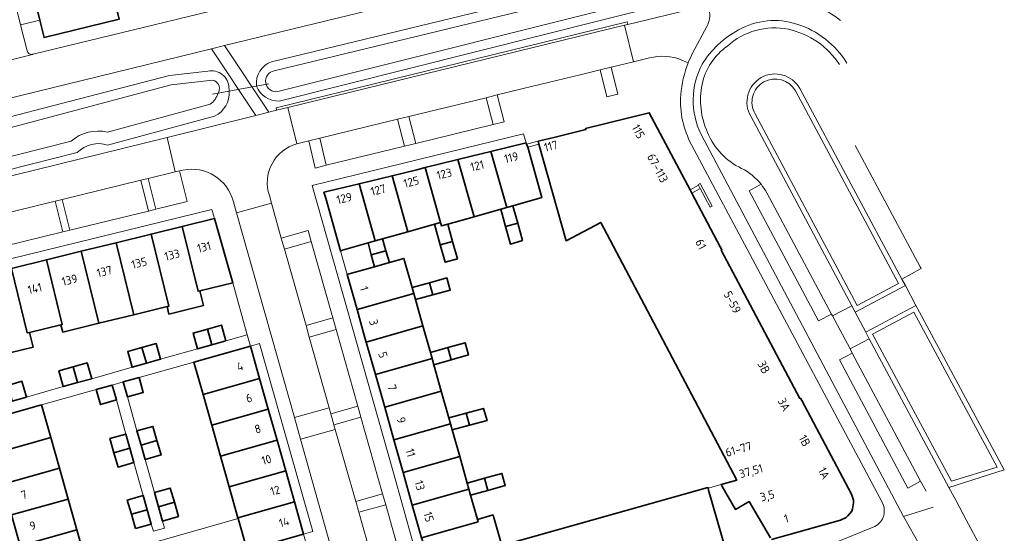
# Model space of a CAD drawing. Extents: x 150256 to 156914, y 461459 to 469481.
# Tile 403 of 656: x 156516 to 156672, y 463447 to 463529. Entities that reach past the tile are written whole.
import ezdxf
from ezdxf.enums import TextEntityAlignment as Align

# ---------------------------------------------------------------- set-up
doc = ezdxf.new("R2010")
doc.units = 0
doc.header["$LTSCALE"] = 0.75
for name, color, linetype, lineweight in [('B-RO-GR-GROENVOORZIENING-GV', 251, 'CONTINUOUS', 18), ('B-RO-IE-TERREINAFSCHEIDING_KUNSTMATIG_HEKWERK-G', 251, 'IE-TERREINAFSCHEIDING-KUNSTMATIG', 18), ('B-RO-IE-TERREINAFSCHEIDING_KUNSTMATIG_MUUR-G', 251, 'IE-TERREINAFSCHEIDING-KUNSTMATIG-DICHT', 18), ('B-RO-IE-TERREINAFSCHEIDING_KUNSTMATIG_MUUR-GV', 251, 'CONTINUOUS', 18), ('B-RO-KW-KUNSTWERK_DUIKER-G', 251, 'CONTINUOUS', 18), ('B-RO-OG-BEBOUWING-GV', 6, 'CONTINUOUS', 35), ('B-RO-OG-BEBOUWING-T18', 1, 'CONTINUOUS', 18), ('B-RO-OG-TERREIN_CULTUURSCHEIDING-GV', 251, 'CONTINUOUS', 18), ('B-RO-OG-WATER-GV', 251, 'CONTINUOUS', 18), ('B-RO-OG-WATER_SLOOT-GV', 251, 'CONTINUOUS', 18), ('B-RO-VH-VERHARDING_ASFALT-GV', 251, 'CONTINUOUS', 18), ('B-RO-VH-VERHARDING_BEDRIJFSVLOERPLAAT-GV', 251, 'CONTINUOUS', 18), ('B-RO-VH-VERHARDING_BETONSTRAATSTEEN-GV', 251, 'CONTINUOUS', 18), ('B-RO-VH-VERHARDING_TEGEL-GV', 251, 'CONTINUOUS', 18)]:
    doc.layers.add(name, color=color, linetype=linetype, lineweight=lineweight)
doc.styles.add('NLCS-ISO-M200-T18', font='NLCS-ISO.ttf', dxfattribs={"height": 360})
doc.linetypes.add('IE-TERREINAFSCHEIDING-KUNSTMATIG', pattern='A,4,[82,NLCS.SHX,S=0.75,R=90,X=0,Y=0],4,-2', length=10)
doc.linetypes.add('IE-TERREINAFSCHEIDING-KUNSTMATIG-DICHT', pattern='A,8,-1,[82,NLCS.SHX,S=0.75,R=90,X=0,Y=0],-1', length=10)

msp = doc.modelspace()

# ---------------------------------------------------------------- linework, layer by layer
at = {"layer": 'B-RO-GR-GROENVOORZIENING-GV'}
for points in [[(156608.073, 463520.995), (156609.13, 463516.688), (156610.889, 463517.141), (156609.837, 463521.429)], [(156591.681, 463517.002), (156589.921, 463516.543), (156591.006, 463512.275), (156592.79, 463512.694)], [(156575.827, 463513.137), (156576.913, 463508.839), (156578.715, 463509.268), (156577.61, 463513.551)], [(156564.457, 463505.803), (156563.431, 463510.119), (156561.69, 463509.668), (156562.685, 463505.357)], [(156534.966, 463503.418), (156536.187, 463498.514), (156537.328, 463498.808), (156536.097, 463503.69)], [(156522.441, 463500.344), (156521.314, 463500.067), (156522.519, 463495.196), (156523.661, 463495.467)], [(156562.064, 463493.682), (156561.602, 463495.416), (156557.294, 463494.172), (156557.796, 463492.458)], [(156671.227, 463457.744), (156657.995, 463482.383), (156651.409, 463478.907), (156663.959, 463455.466)], [(156565.496, 463481.523), (156561.246, 463480.268), (156561.746, 463478.407), (156566.03, 463479.634)], [(156569.468, 463467.439), (156565.214, 463466.204), (156565.682, 463464.462), (156569.97, 463465.68)], [(156573.934, 463451.743), (156573.434, 463453.491), (156569.172, 463452.26), (156569.671, 463450.543)]]:
    msp.add_lwpolyline(points, close=True, dxfattribs=at)
for points in [[(156639.141, 463517.653, 0.4128138), (156634.104, 463519.072)], [(156634.104, 463519.072, 0.4166917), (156632.723, 463513.987)]]:
    msp.add_lwpolyline(points, format="xyb", dxfattribs=at)
for points in [[(156648.991, 463483.465), (156655.571, 463486.957), (156639.141, 463517.653)], [(156632.723, 463513.987), (156648.991, 463483.465)]]:
    msp.add_lwpolyline(points, dxfattribs=at)
at = {"layer": 'B-RO-IE-TERREINAFSCHEIDING_KUNSTMATIG_HEKWERK-G'}
for points in [[(156598.285, 463509.17), (156596.528, 463508.674)], [(156625.239, 463454.356), (156627.311, 463454.942)]]:
    msp.add_lwpolyline(points, dxfattribs=at)
at = {"layer": 'B-RO-IE-TERREINAFSCHEIDING_KUNSTMATIG_MUUR-G'}
for points in [[(156567.784, 463488.394), (156566.721, 463492.171)], [(156551.895, 463478.794), (156549.582, 463487.079)], [(156552.094, 463478.081), (156551.895, 463478.794)]]:
    msp.add_lwpolyline(points, dxfattribs=at)
at = {"layer": 'B-RO-IE-TERREINAFSCHEIDING_KUNSTMATIG_MUUR-GV'}
for points in [[(156633.712, 463519.769, 0.4161844), (156632.024, 463513.599)], [(156639.843, 463518.037, 0.4136605), (156633.712, 463519.769)], [(156634.104, 463519.072, -0.4128138), (156639.141, 463517.653)], [(156632.723, 463513.987, -0.4166917), (156634.104, 463519.072)]]:
    msp.add_lwpolyline(points, format="xyb", dxfattribs=at)
for points in [[(156639.141, 463517.653), (156655.571, 463486.957), (156648.991, 463483.465), (156632.723, 463513.987)], [(156656.091, 463487.682), (156639.843, 463518.037)], [(156632.024, 463513.599), (156648.101, 463483.433), (156648.66, 463482.384), (156656.656, 463486.626), (156656.091, 463487.682)]]:
    msp.add_lwpolyline(points, dxfattribs=at)
for points in [[(156622.65, 463501.371), (156623.972, 463502.093), (156623.689, 463502.622), (156622.374, 463501.892)], [(156623.689, 463502.622), (156623.972, 463502.093), (156625.553, 463499.139), (156625.911, 463499.312), (156623.997, 463502.889), (156623.639, 463502.716)], [(156663.566, 463454.505), (156672.389, 463457.27), (156658.882, 463482.421), (156658.324, 463483.461), (156650.324, 463479.239), (156650.893, 463478.174)], [(156671.227, 463457.744), (156663.959, 463455.466), (156651.409, 463478.907), (156657.995, 463482.383)]]:
    msp.add_lwpolyline(points, close=True, dxfattribs=at)
at = {"layer": 'B-RO-KW-KUNSTWERK_DUIKER-G'}
msp.add_lwpolyline([(156546.372, 463517.098), (156555.315, 463518.789)], dxfattribs=at)
at = {"layer": 'B-RO-OG-BEBOUWING-GV'}
for points in [[(156519.183, 463579.237), (156507.199, 463576.306), (156518.866, 463528.909), (156519.55, 463526.129), (156531.492, 463529.045), (156530.363, 463533.648)], [(156594.17, 463499.348), (156598.783, 463500.655), (156596.528, 463508.674), (156596.342, 463509.178), (156596.284, 463509.367), (156590.68, 463507.992), (156593.196, 463499.073)], [(156588, 463497.601), (156585.432, 463506.705), (156580.183, 463505.42), (156582.645, 463496.691), (156582.804, 463496.13), (156583.795, 463496.41)], [(156590.68, 463507.992), (156589.346, 463507.664), (156585.432, 463506.705), (156588, 463497.601), (156592.236, 463498.801), (156593.196, 463499.073)], [(156580.183, 463505.42), (156578.856, 463505.095), (156574.935, 463504.134), (156577.449, 463495.222), (156581.69, 463496.421), (156582.645, 463496.691)], [(156574.935, 463504.134), (156569.689, 463502.849), (156572.255, 463493.752), (156573.428, 463494.085), (156577.449, 463495.222)], [(156569.689, 463502.849), (156568.36, 463502.524), (156564.089, 463501.5), (156564.372, 463500.544), (156566.721, 463492.171), (156567.038, 463492.262), (156571.112, 463493.428), (156572.255, 463493.752)], [(156594.17, 463499.348), (156593.196, 463499.073), (156592.236, 463498.801), (156593.001, 463496.03), (156594.934, 463496.581)], [(156549.582, 463487.079), (156546.673, 463497.3), (156541.537, 463496.041), (156544.064, 463485.728), (156544.327, 463485.792)], [(156536.583, 463494.827), (156539.396, 463483.35), (156539.134, 463483.286), (156539.421, 463482.11), (156544.9, 463483.451), (156544.327, 463485.792), (156544.064, 463485.728), (156541.537, 463496.041)], [(156582.621, 463493.105), (156584.567, 463493.652), (156583.795, 463496.41), (156582.804, 463496.13), (156582.645, 463496.691), (156581.69, 463496.421)], [(156593.001, 463496.03), (156593.766, 463493.259), (156595.698, 463493.814), (156594.934, 463496.581)], [(156531.026, 463493.465), (156533.834, 463481.991), (156539.134, 463483.286), (156539.396, 463483.35), (156536.583, 463494.827)], [(156571.112, 463493.428), (156571.639, 463491.533), (156573.968, 463492.194), (156573.428, 463494.085), (156572.255, 463493.752)], [(156533.834, 463481.991), (156531.026, 463493.465), (156525.469, 463492.103), (156528.275, 463480.632)], [(156582.621, 463493.105), (156583.395, 463490.347), (156585.34, 463490.893), (156584.567, 463493.652)], [(156519.912, 463490.742), (156522.432, 463480.442), (156522.223, 463480.391), (156522.517, 463479.225), (156528.275, 463480.632), (156525.469, 463492.103)], [(156568.101, 463488.484), (156567.784, 463488.394), (156569.359, 463482.836), (156578.402, 463485.391), (156578.133, 463486.35), (156576.838, 463490.958), (156574.508, 463490.303), (156572.167, 463489.638)], [(156572.167, 463489.638), (156574.508, 463490.303), (156573.968, 463492.194), (156571.639, 463491.533)], [(156514.355, 463489.38), (156509.401, 463488.166), (156512.49, 463475.547), (156517.798, 463476.837), (156517.231, 463479.173), (156516.873, 463479.086)], [(156522.223, 463480.391), (156522.432, 463480.442), (156519.912, 463490.742), (156514.355, 463489.38), (156516.873, 463479.086), (156517.231, 463479.173)], [(156581.436, 463485.179), (156584.2, 463485.927), (156583.666, 463487.853), (156580.9, 463487.101)], [(156578.672, 463484.431), (156581.436, 463485.179), (156580.9, 463487.101), (156578.133, 463486.35), (156578.402, 463485.391)], [(156579.86, 463480.202), (156578.672, 463484.431), (156578.402, 463485.391), (156569.359, 463482.836), (156570.467, 463478.925), (156570.827, 463477.651)], [(156548.503, 463477.842), (156547.799, 463480.35), (156545.538, 463479.715), (156546.242, 463477.207)], [(156581.049, 463475.973), (156579.86, 463480.202), (156570.827, 463477.651), (156572.295, 463472.456), (156581.32, 463475.006)], [(156545.538, 463479.715), (156543.277, 463479.081), (156543.981, 463476.573), (156546.242, 463477.207)], [(156535.842, 463474.262), (156538.103, 463474.902), (156537.394, 463477.409), (156535.133, 463476.77)], [(156544.85, 463469.306), (156553.852, 463471.849), (156552.394, 463477.007), (156543.393, 463474.464)], [(156584.344, 463474.82), (156587.096, 463475.603), (156586.573, 463477.544), (156583.811, 463476.759)], [(156535.842, 463474.262), (156535.133, 463476.77), (156532.872, 463476.13), (156533.581, 463473.623)], [(156583.811, 463476.759), (156581.049, 463475.973), (156581.32, 463475.006), (156581.592, 463474.038), (156584.344, 463474.82)], [(156524.168, 463473.689), (156524.868, 463471.177), (156527.133, 463471.808), (156526.433, 463474.321)], [(156582.781, 463469.808), (156581.592, 463474.038), (156581.32, 463475.006), (156572.295, 463472.456), (156573.762, 463467.26)], [(156524.868, 463471.177), (156524.168, 463473.689), (156521.902, 463473.058), (156522.602, 463470.546)], [(156516.735, 463468.888), (156516.018, 463471.395), (156513.757, 463470.748), (156514.475, 463468.241)], [(156527.846, 463470.065), (156528.525, 463467.696), (156531.053, 463468.421), (156530.374, 463470.79)], [(156532.813, 463468.917), (156535.34, 463469.635), (156534.665, 463472.009), (156532.139, 463471.292)], [(156544.85, 463469.306), (156546.236, 463464.398), (156555.238, 463466.941), (156553.852, 463471.849)], [(156573.762, 463467.26), (156575.23, 463462.064), (156584.242, 463464.61), (156583.97, 463465.577), (156582.781, 463469.808)], [(156511.584, 463459.917), (156520.622, 463462.459), (156519.167, 463467.634), (156510.128, 463465.091)], [(156555.238, 463466.941), (156546.236, 463464.398), (156547.623, 463459.49), (156556.625, 463462.033)], [(156587.283, 463464.393), (156586.731, 463466.325), (156583.97, 463465.577), (156584.242, 463464.61), (156584.514, 463463.642)], [(156586.731, 463466.325), (156587.283, 463464.393), (156590.053, 463465.143), (156589.492, 463467.074)], [(156585.702, 463459.414), (156584.514, 463463.642), (156584.242, 463464.61), (156575.23, 463462.064), (156576.697, 463456.87)], [(156533.208, 463460.726), (156532.554, 463462.992), (156530.025, 463462.262), (156530.679, 463459.996)], [(156537.518, 463461.94), (156536.868, 463464.211), (156534.338, 463463.486), (156534.988, 463461.216)], [(156522.002, 463457.553), (156520.622, 463462.459), (156511.584, 463459.917), (156512.964, 463455.011)], [(156535.638, 463458.945), (156538.168, 463459.67), (156537.518, 463461.94), (156534.988, 463461.216)], [(156558.011, 463457.125), (156556.625, 463462.033), (156547.623, 463459.49), (156549.01, 463454.582)], [(156530.679, 463459.996), (156531.333, 463457.73), (156533.863, 463458.461), (156533.208, 463460.726)], [(156578.164, 463451.675), (156587.162, 463454.218), (156586.89, 463455.186), (156585.702, 463459.414), (156576.697, 463456.87)], [(156512.964, 463455.011), (156514.344, 463450.104), (156523.382, 463452.646), (156522.002, 463457.553)], [(156549.01, 463454.582), (156550.396, 463449.674), (156559.398, 463452.217), (156558.011, 463457.125)], [(156589.652, 463455.953), (156590.2, 463454.02), (156592.967, 463454.788), (156592.415, 463456.721)], [(156590.2, 463454.02), (156589.652, 463455.953), (156586.89, 463455.186), (156587.162, 463454.218), (156587.434, 463453.251)], [(156540.286, 463452.13), (156539.64, 463454.397), (156537.109, 463453.676), (156537.754, 463451.409)], [(156587.162, 463454.218), (156578.164, 463451.675), (156579.632, 463446.478), (156588.623, 463449.017), (156588.521, 463449.38), (156587.434, 463453.251)], [(156579.711, 463446.2), (156583.827, 463431.638), (156602.576, 463436.946), (156628.161, 463444.17), (156628.07, 463444.487), (156625.33, 463454.039), (156625.239, 463454.356), (156625.209, 463454.46), (156610.52, 463450.319), (156592.408, 463445.224), (156591.135, 463449.727), (156591.029, 463450.101), (156588.521, 463449.38), (156588.623, 463449.017), (156579.632, 463446.478)], [(156515.724, 463445.198), (156524.762, 463447.74), (156523.382, 463452.646), (156514.344, 463450.104)], [(156535.976, 463450.928), (156535.331, 463453.197), (156532.801, 463452.478), (156533.445, 463450.209)], [(156538.4, 463449.142), (156540.931, 463449.863), (156540.286, 463452.13), (156537.754, 463451.409)], [(156550.396, 463449.674), (156550.44, 463449.52), (156551.853, 463444.516), (156560.855, 463447.059), (156559.398, 463452.217)], [(156534.09, 463447.94), (156536.62, 463448.659), (156535.976, 463450.928), (156533.445, 463450.209)], [(156517.104, 463440.291), (156526.142, 463442.833), (156524.762, 463447.74), (156515.724, 463445.198)]]:
    msp.add_lwpolyline(points, close=True, dxfattribs=at)
msp.add_lwpolyline([(156635.321, 463446.183), (156646.3, 463449.276), (156647.192, 463449.701), (156647.492, 463449.953), (156648.096, 463450.721), (156648.231, 463451.094), (156648.411, 463452.056), (156648.388, 463452.451), (156648.073, 463453.392), (156640.177, 463468.31), (156639.938, 463468.732), (156639.84, 463468.68), (156627.331, 463492.282), (156627.429, 463492.332), (156627.18, 463492.823), (156622.65, 463501.371), (156622.374, 463501.892), (156615.872, 463514.163), (156605.742, 463511.674), (156605.787, 463511.489), (156605.161, 463511.336), (156600.876, 463510.287), (156598.173, 463509.626), (156598.285, 463509.17), (156602.626, 463493.779), (156608.152, 463496.7), (156619.045, 463476.06), (156629.814, 463455.651), (156627.311, 463454.942), (156627.482, 463454.648), (156629.623, 463450.966), (156631.802, 463452.233), (156635.15, 463446.477)], dxfattribs=at)
at = {"layer": 'B-RO-OG-TERREIN_CULTUURSCHEIDING-GV'}
for points in [[(156580.406, 463532.72), (156548.284, 463524.867), (156555.33, 463514.25), (156556.565, 463514.556), (156556.468, 463514.949), (156612.382, 463528.634), (156612.477, 463528.245), (156623.474, 463530.896), (156621.392, 463538.837)], [(156555.773, 463522.289), (156621.053, 463538.168), (156622.074, 463533.939)], [(156619.236, 463531.683), (156556.974, 463516.033)], [(156498.285, 463512.628), (156491.833, 463511.056), (156494.743, 463499.31), (156497.473, 463499.981), (156539.12, 463510.235), (156553.268, 463513.739), (156546.219, 463524.362), (156513.021, 463516.246)], [(156495.277, 463508.628), (156539.488, 463520.08), (156545.618, 463520.773)], [(156553.377, 463518.423), (156553.359, 463518.473)], [(156546.7, 463513.639), (156529.651, 463509.012)], [(156524.832, 463507.844), (156498.38, 463501.161)]]:
    msp.add_lwpolyline(points, dxfattribs=at)
for points in [[(156553.359, 463518.473, -0.355369), (156555.773, 463522.289)], [(156545.618, 463520.773, -0.4753012), (156548.964, 463518.123)], [(156549.032, 463517.601, -0.3079163), (156546.7, 463513.639)], [(156548.964, 463518.123, -0.0306307), (156549.032, 463517.601)], [(156556.974, 463516.033, -0.3261437), (156553.377, 463518.423)], [(156529.651, 463509.012, 0.2847284), (156524.832, 463507.844)]]:
    msp.add_lwpolyline(points, format="xyb", dxfattribs=at)
at = {"layer": 'B-RO-OG-WATER-GV'}
for points in [[(156545.88, 463519.293), (156539.762, 463518.601), (156496.548, 463507.083)], [(156529.65, 463511.084), (156545.977, 463515.515)], [(156498.021, 463503.133), (156523.851, 463509.658)]]:
    msp.add_lwpolyline(points, dxfattribs=at)
for points in [[(156547.464, 463518.103, 0.4910154), (156545.88, 463519.293)], [(156547.276, 463517.269, 0.0578575), (156547.464, 463518.103)], [(156545.977, 463515.515, 0.1510131), (156547.276, 463517.269)], [(156523.851, 463509.658, -0.2351964), (156529.65, 463511.084)]]:
    msp.add_lwpolyline(points, format="xyb", dxfattribs=at)
at = {"layer": 'B-RO-OG-WATER_SLOOT-GV'}
for points in [[(156621.053, 463538.168), (156555.773, 463522.289)], [(156556.198, 463520.849), (156618.028, 463535.888), (156618.871, 463533.137), (156556.776, 463517.529)], [(156618.028, 463535.888), (156556.198, 463520.849)], [(156556.776, 463517.529), (156618.871, 463533.137), (156618.028, 463535.888)], [(156556.974, 463516.033), (156619.236, 463531.683)], [(156545.618, 463520.773), (156539.488, 463520.08), (156495.277, 463508.628)], [(156496.548, 463507.083), (156539.762, 463518.601), (156545.88, 463519.293)], [(156553.359, 463518.473), (156553.377, 463518.423)], [(156545.977, 463515.515), (156529.65, 463511.084)], [(156529.651, 463509.012), (156546.7, 463513.639)], [(156523.851, 463509.658), (156498.021, 463503.133)], [(156498.38, 463501.161), (156524.832, 463507.844)]]:
    msp.add_lwpolyline(points, dxfattribs=at)
for points in [[(156555.773, 463522.289, 0.355369), (156553.359, 463518.473)], [(156548.964, 463518.123, 0.4753012), (156545.618, 463520.773)], [(156556.776, 463517.529, -0.9909243), (156556.198, 463520.849)], [(156556.198, 463520.849, 0.9909243), (156556.776, 463517.529)], [(156545.88, 463519.293, -0.4910154), (156547.464, 463518.103)], [(156546.7, 463513.639, 0.3079163), (156549.032, 463517.601)], [(156547.464, 463518.103, -0.0578575), (156547.276, 463517.269)], [(156549.032, 463517.601, 0.0306307), (156548.964, 463518.123)], [(156553.377, 463518.423, 0.3261437), (156556.974, 463516.033)], [(156547.276, 463517.269, -0.1510131), (156545.977, 463515.515)], [(156529.65, 463511.084, 0.2351964), (156523.851, 463509.658)], [(156524.832, 463507.844, -0.2847284), (156529.651, 463509.012)]]:
    msp.add_lwpolyline(points, format="xyb", dxfattribs=at)
at = {"layer": 'B-RO-VH-VERHARDING_ASFALT-GV'}
for points in [[(156456.59, 463502.411), (156471.296, 463506.053), (156475.62, 463507.101), (156479.081, 463507.942), (156488.612, 463510.271), (156489.89, 463510.583), (156491.833, 463511.056), (156498.285, 463512.628), (156513.021, 463516.246), (156546.219, 463524.362), (156548.284, 463524.867), (156580.406, 463532.72)], [(156557.094, 463533.073), (156557.045, 463533.063), (156541.004, 463529.128), (156540.812, 463529.069), (156517.791, 463523.489)], [(156625.049, 463527.901), (156622.781, 463523.652)], [(156517.689, 463523.465), (156511.691, 463521.95), (156482.601, 463514.802), (156482.468, 463514.772), (156474.254, 463512.795), (156465.902, 463510.791), (156437.005, 463503.68), (156431.874, 463502.417), (156422.051, 463500), (156407.683, 463496.493), (156391.089, 463492.405), (156366.787, 463486.465), (156362.032, 463485.324), (156350.879, 463482.648)], [(156639.843, 463518.037), (156656.091, 463487.682), (156659.165, 463489.342), (156659.005, 463489.639), (156649.343, 463507.687), (156648.66, 463508.962)], [(156634.576, 463501.407), (156644.873, 463482.103), (156645.027, 463481.814), (156648.101, 463483.433), (156632.024, 463513.599)], [(156661.192, 463441.206), (156658.159, 463446.669), (156656.367, 463449.86), (156624.126, 463510.691)], [(156622.59, 463509.072), (156653.001, 463452.02)], [(156669.763, 463442.916), (156666.319, 463449.346), (156664.647, 463452.466), (156663.566, 463454.505), (156650.893, 463478.174), (156647.841, 463476.539), (156648.187, 463475.891), (156659.073, 463455.483), (156659.933, 463453.871)], [(156651.522, 463448.138), (156633.389, 463440.782)]]:
    msp.add_lwpolyline(points, dxfattribs=at)
for points in [[(156646.327, 463528.842, 0.1484835), (156637.769, 463532.389)], [(156625.41, 463530.532, -0.1934196), (156625.049, 463527.901)], [(156630.086, 463527.35, -0.2084242), (156639.389, 463528.287)], [(156624.314, 463521.921, -0.1331168), (156630.086, 463527.35)], [(156638.023, 463527.464, 0.2388985), (156628.312, 463524.78)], [(156646.167, 463521.827, 0.1977523), (156638.023, 463527.464)], [(156639.389, 463528.287, -0.1813637), (156647.336, 463522.057)], [(156628.312, 463524.78, 0.1961957), (156624.307, 463518.685)], [(156517.791, 463523.489, -0.0371613), (156517.689, 463523.465)], [(156622.781, 463523.652, 0.0231216), (156622.094, 463522.136)], [(156622.094, 463522.136, 0.0738966), (156620.884, 463516.995)], [(156624.126, 463510.691, -0.2397164), (156624.314, 463521.921)], [(156632.024, 463513.599, -0.4161844), (156633.712, 463519.769)], [(156633.712, 463519.769, -0.4136605), (156639.843, 463518.037)], [(156624.307, 463518.685, 0.1632962), (156625.172, 463511.012)], [(156620.884, 463516.995, 0.1393226), (156622.59, 463509.072)], [(156625.172, 463511.012, 0.1871826), (156630.566, 463505.299)], [(156630.566, 463505.299, -0.109425), (156633.681, 463502.766)], [(156633.681, 463502.766, -0.0441391), (156634.576, 463501.407)], [(156653.001, 463452.02, -0.4355785), (156651.522, 463448.138)]]:
    msp.add_lwpolyline(points, format="xyb", dxfattribs=at)
msp.add_lwpolyline([(156648.101, 463483.433), (156645.027, 463481.814), (156647.841, 463476.539), (156650.893, 463478.174), (156650.324, 463479.239), (156648.66, 463482.384)], close=True, dxfattribs=at)
at = {"layer": 'B-RO-VH-VERHARDING_BEDRIJFSVLOERPLAAT-GV'}
for points in [[(156611.939, 463528.113), (156612.477, 463528.245), (156612.382, 463528.634), (156556.468, 463514.949), (156556.565, 463514.556), (156558.36, 463515.001)], [(156553.268, 463513.739), (156555.33, 463514.25), (156548.284, 463524.867), (156546.219, 463524.362)]]:
    msp.add_lwpolyline(points, close=True, dxfattribs=at)
at = {"layer": 'B-RO-VH-VERHARDING_BETONSTRAATSTEEN-GV'}
for points in [[(156516.844, 463524.014), (156515.811, 463528.171), (156511.094, 463547.266), (156506.113, 463545.998), (156510.442, 463528.899), (156511.675, 463524.026), (156512.052, 463522.435), (156511.989, 463522.288), (156511.691, 463521.95)], [(156625.41, 463530.532), (156625.231, 463531.32), (156623.474, 463530.896), (156612.477, 463528.245), (156611.939, 463528.113), (156613.39, 463522.284)], [(156622.781, 463523.652), (156625.049, 463527.901)], [(156511.691, 463521.95), (156517.689, 463523.465)], [(156615.908, 463522.907), (156613.39, 463522.284), (156609.837, 463521.429), (156610.889, 463517.141), (156609.13, 463516.688), (156608.073, 463520.995), (156605.078, 463520.247), (156595.782, 463518.004), (156591.681, 463517.002), (156592.79, 463512.694), (156591.006, 463512.275), (156578.715, 463509.268), (156576.913, 463508.839), (156564.457, 463505.803), (156562.685, 463505.357), (156561.69, 463509.668), (156559.793, 463509.201)], [(156613.39, 463522.284), (156615.908, 463522.907)], [(156621.076, 463522.562), (156622.094, 463522.136)], [(156622.094, 463522.136), (156621.076, 463522.562)], [(156556.565, 463514.556), (156555.33, 463514.25), (156553.268, 463513.739), (156539.12, 463510.235), (156540.439, 463504.734), (156541.111, 463504.895), (156541.662, 463505.028)], [(156559.793, 463509.201), (156558.36, 463515.001), (156556.565, 463514.556)], [(156578.262, 463445.79), (156575.153, 463456.799), (156562.225, 463502.59), (156595.881, 463510.806), (156596.284, 463509.367), (156596.342, 463509.178), (156598.173, 463509.626), (156600.876, 463510.287), (156605.161, 463511.336), (156605.787, 463511.489), (156605.742, 463511.674), (156615.872, 463514.163), (156622.374, 463501.892), (156623.689, 463502.622), (156623.639, 463502.716), (156623.997, 463502.889), (156625.911, 463499.312), (156625.553, 463499.139), (156623.972, 463502.093), (156622.65, 463501.371), (156627.18, 463492.823), (156627.429, 463492.332), (156627.331, 463492.282), (156639.84, 463468.68), (156639.938, 463468.732), (156640.177, 463468.31), (156648.073, 463453.392), (156648.388, 463452.451), (156648.411, 463452.056), (156648.231, 463451.094), (156648.096, 463450.721), (156647.492, 463449.953), (156647.192, 463449.701), (156646.3, 463449.276), (156635.321, 463446.183)], [(156536.097, 463503.69), (156540.439, 463504.734), (156539.12, 463510.235), (156497.473, 463499.981), (156498.338, 463496.62)], [(156624.126, 463510.691), (156656.367, 463449.86), (156661.071, 463451.331)], [(156653.001, 463452.02), (156622.59, 463509.072)], [(156541.662, 463505.028), (156541.111, 463504.895), (156542.322, 463500.011), (156537.328, 463498.808), (156536.187, 463498.514), (156523.661, 463495.467), (156522.519, 463495.196), (156509.94, 463492.094), (156508.619, 463491.774), (156501.492, 463490.034), (156500.291, 463494.967), (156500.19, 463494.942), (156500.053, 463495.507)], [(156500.053, 463495.507), (156500.19, 463494.942), (156500.291, 463494.967), (156507.426, 463496.678), (156508.753, 463497.002), (156521.314, 463500.067), (156522.441, 463500.344), (156534.966, 463503.418), (156536.097, 463503.69)], [(156659.933, 463453.871), (156659.073, 463455.483), (156657.021, 463454.397), (156646.143, 463474.787), (156648.187, 463475.891), (156647.841, 463476.539), (156645.027, 463481.814), (156644.873, 463482.103), (156642.838, 463481.045), (156631.773, 463501.723), (156633.681, 463502.766)], [(156633.681, 463502.766), (156631.773, 463501.723), (156642.838, 463481.045), (156644.873, 463482.103), (156634.576, 463501.407)], [(156549.694, 463499.984), (156550.183, 463498.217), (156555.747, 463499.78), (156555.413, 463500.99)], [(156555.413, 463500.99), (156555.747, 463499.78), (156557.294, 463494.172), (156561.602, 463495.416), (156562.064, 463493.682), (156565.496, 463481.523), (156566.03, 463479.634)], [(156569.824, 463428.583), (156560.372, 463462.172), (156559.417, 463465.603), (156550.183, 463498.217), (156549.694, 463499.984)], [(156566.03, 463479.634), (156569.468, 463467.439), (156569.97, 463465.68), (156573.434, 463453.491), (156573.934, 463451.743), (156577.357, 463439.575), (156577.881, 463437.707), (156573.619, 463436.455), (156575.905, 463428.296)], [(156573.619, 463436.455), (156573.093, 463438.351), (156569.671, 463450.543), (156569.172, 463452.26), (156565.897, 463463.712), (156560.372, 463462.172), (156569.824, 463428.583)], [(156633.389, 463440.782), (156651.522, 463448.138)]]:
    msp.add_lwpolyline(points, dxfattribs=at)
for points in [[(156637.769, 463532.389, -0.1484835), (156646.327, 463528.842)], [(156625.049, 463527.901, 0.1934196), (156625.41, 463530.532)], [(156639.389, 463528.287, 0.2084242), (156630.086, 463527.35)], [(156630.086, 463527.35, 0.1331168), (156624.314, 463521.921)], [(156628.312, 463524.78, -0.2388985), (156638.023, 463527.464)], [(156638.023, 463527.464, -0.1977523), (156646.167, 463521.827)], [(156647.336, 463522.057, 0.1813637), (156639.389, 463528.287)], [(156517.689, 463523.465, -0.3916878), (156516.844, 463524.014)], [(156624.307, 463518.685, -0.1961957), (156628.312, 463524.78)], [(156615.908, 463522.907, -0.1573107), (156621.076, 463522.562)], [(156621.076, 463522.562, 0.1573107), (156615.908, 463522.907)], [(156622.094, 463522.136, -0.0231216), (156622.781, 463523.652)], [(156620.884, 463516.995, -0.0738966), (156622.094, 463522.136)], [(156624.314, 463521.921, 0.2397164), (156624.126, 463510.691)], [(156625.172, 463511.012, -0.1632962), (156624.307, 463518.685)], [(156622.59, 463509.072, -0.1393226), (156620.884, 463516.995)], [(156630.566, 463505.299, -0.1871826), (156625.172, 463511.012)], [(156559.793, 463509.201, 0.4308713), (156555.413, 463500.99)], [(156555.413, 463500.99, -0.4308713), (156559.793, 463509.201)], [(156549.694, 463499.984, 0.402879), (156541.662, 463505.028)], [(156541.662, 463505.028, -0.402879), (156549.694, 463499.984)], [(156633.681, 463502.766, 0.109425), (156630.566, 463505.299)], [(156634.576, 463501.407, 0.0441391), (156633.681, 463502.766)], [(156651.522, 463448.138, 0.4355785), (156653.001, 463452.02)]]:
    msp.add_lwpolyline(points, format="xyb", dxfattribs=at)
for points in [[(156589.921, 463516.543), (156591.681, 463517.002), (156595.782, 463518.004), (156605.078, 463520.247), (156608.073, 463520.995), (156609.837, 463521.429), (156613.39, 463522.284), (156611.939, 463528.113), (156558.36, 463515.001), (156559.793, 463509.201), (156561.69, 463509.668), (156563.431, 463510.119), (156575.827, 463513.137), (156577.61, 463513.551)], [(156591.006, 463512.275), (156589.921, 463516.543), (156577.61, 463513.551), (156578.715, 463509.268)], [(156576.913, 463508.839), (156575.827, 463513.137), (156563.431, 463510.119), (156564.457, 463505.803)], [(156540.439, 463504.734), (156536.097, 463503.69), (156537.328, 463498.808), (156542.322, 463500.011), (156541.111, 463504.895)], [(156536.187, 463498.514), (156534.966, 463503.418), (156522.441, 463500.344), (156523.661, 463495.467)], [(156509.94, 463492.094), (156522.519, 463495.196), (156521.314, 463500.067), (156508.753, 463497.002)], [(156557.796, 463492.458), (156557.294, 463494.172), (156555.747, 463499.78), (156550.183, 463498.217), (156559.417, 463465.603), (156564.947, 463467.144), (156561.746, 463478.407), (156561.246, 463480.268)], [(156563.295, 463438.381), (156566.556, 463426.822), (156567.234, 463424.416), (156524.939, 463412.485), (156524.26, 463414.891), (156521.816, 463423.555), (156521.501, 463424.672), (156520.131, 463429.539), (156518.56, 463435.117), (156517.405, 463434.792), (156508.973, 463464.766), (156502.436, 463488.003), (156503.563, 463488.279), (156546.262, 463498.742), (156546.673, 463497.3), (156549.582, 463487.079), (156551.895, 463478.794), (156552.394, 463477.007), (156553.842, 463477.416), (156562.303, 463447.468), (156560.855, 463447.059)], [(156561.246, 463480.268), (156565.496, 463481.523), (156562.064, 463493.682), (156557.796, 463492.458)], [(156648.66, 463482.384), (156650.324, 463479.239), (156658.324, 463483.461), (156656.656, 463486.626)], [(156565.214, 463466.204), (156569.468, 463467.439), (156566.03, 463479.634), (156561.746, 463478.407), (156564.947, 463467.144)], [(156659.073, 463455.483), (156648.187, 463475.891), (156646.143, 463474.787), (156657.021, 463454.397)], [(156565.682, 463464.462), (156565.214, 463466.204), (156564.947, 463467.144), (156559.417, 463465.603), (156560.372, 463462.172), (156565.897, 463463.712)], [(156573.434, 463453.491), (156569.97, 463465.68), (156565.682, 463464.462), (156565.897, 463463.712), (156569.172, 463452.26)], [(156573.093, 463438.351), (156577.357, 463439.575), (156573.934, 463451.743), (156569.671, 463450.543)], [(156550.44, 463449.52), (156526.189, 463442.665), (156527.598, 463437.659), (156551.853, 463444.516)]]:
    msp.add_lwpolyline(points, close=True, dxfattribs=at)
at = {"layer": 'B-RO-VH-VERHARDING_TEGEL-GV'}
for points in [[(156534.004, 463534.541), (156530.363, 463533.648), (156531.492, 463529.045), (156519.55, 463526.129), (156518.866, 463528.909), (156516.488, 463528.335), (156515.811, 463528.171), (156516.844, 463524.014)], [(156517.791, 463523.489), (156540.812, 463529.069), (156541.004, 463529.128)]]:
    msp.add_lwpolyline(points, dxfattribs=at)
for points in [[(156516.844, 463524.014, 0.3916878), (156517.689, 463523.465)], [(156517.689, 463523.465, 0.0371613), (156517.791, 463523.489)]]:
    msp.add_lwpolyline(points, format="xyb", dxfattribs=at)
for points in [[(156516.735, 463468.888), (156514.475, 463468.241), (156512.214, 463467.594), (156509.624, 463466.853), (156510.128, 463465.091), (156519.167, 463467.634), (156527.846, 463470.065), (156530.374, 463470.79), (156532.139, 463471.292), (156534.665, 463472.009), (156543.393, 463474.464), (156552.394, 463477.007), (156551.895, 463478.794), (156548.503, 463477.842), (156546.242, 463477.207), (156543.981, 463476.573), (156538.103, 463474.902), (156535.842, 463474.262), (156533.581, 463473.623), (156527.133, 463471.808), (156524.868, 463471.177), (156522.602, 463470.546)], [(156532.554, 463462.992), (156533.208, 463460.726), (156533.863, 463458.461), (156535.331, 463453.197), (156535.976, 463450.928), (156536.62, 463448.659), (156536.942, 463447.529), (156538.722, 463448.012), (156538.4, 463449.142), (156537.754, 463451.409), (156537.109, 463453.676), (156535.638, 463458.945), (156534.988, 463461.216), (156534.338, 463463.486), (156532.813, 463468.917), (156532.139, 463471.292), (156530.374, 463470.79), (156531.053, 463468.421)]]:
    msp.add_lwpolyline(points, close=True, dxfattribs=at)

# ---------------------------------------------------------------- texts
at = {"layer": 'B-RO-OG-BEBOUWING-T18', "style": 'NLCS-ISO-M200-T18'}
for s, rotation, p in [('115', 297.9, (156614.139, 463511.175)), ('117', 13.8, (156600.225, 463508.851)), ('119', 13.8, (156593.913, 463507.049)), ('121', 13.8, (156588.488, 463505.719)), ('67-113', 297.9, (156617.215, 463505.348)), ('123', 13.8, (156583.24, 463504.433)), ('125', 13.8, (156577.991, 463503.147)), ('127', 13.8, (156572.744, 463501.862)), ('129', 13.5, (156567.328, 463500.546)), ('61', 297.9, (156624.098, 463493.219)), ('133', 13.8, (156539.93, 463491.529)), ('131', 13.8, (156545.017, 463492.775)), ('135', 13.8, (156534.684, 463490.243)), ('137', 13.8, (156529.148, 463488.887)), ('139', 13.8, (156523.612, 463487.53)), ('141', 13.8, (156518.075, 463486.173)), ('1', 285.8, (156570.496, 463486.16)), ('5-59', 297.9, (156629.11, 463483.992)), ('3', 285.8, (156572.019, 463480.788)), ('5', 285.8, (156573.486, 463475.597)), ('4', 15.8, (156550.752, 463473.758)), ('3B', 297.9, (156634.122, 463473.628)), ('7', 285.8, (156574.953, 463470.402)), ('6', 15.8, (156552.174, 463468.725)), ('3A', 297.9, (156637.344, 463467.696)), ('8', 15.8, (156553.561, 463463.817)), ('9', 285.8, (156576.421, 463465.206)), ('1B', 297.9, (156640.611, 463461.934)), ('61-77', 15.7, (156630.085, 463460.571)), ('10', 15.8, (156554.947, 463458.909)), ('11', 285.8, (156577.888, 463460.01)), ('37,51', 15.7, (156632.107, 463456.949)), ('1A', 297.9, (156643.689, 463456.746)), ('12', 15.8, (156556.334, 463454.001)), ('13', 285.8, (156579.355, 463454.815)), ('7', 15.7, (156516.358, 463453.318)), ('3,5', 15.7, (156634.708, 463453.035)), ('15', 285.8, (156580.772, 463449.801)), ('1', 15.8, (156637.688, 463449.538)), ('9', 15.7, (156517.738, 463448.411)), ('14', 15.8, (156557.756, 463448.968))]:
    msp.add_text(s, height=1.35, rotation=rotation, dxfattribs=at).set_placement(p, align=Align.MIDDLE)

doc.saveas('drawing.dxf')
